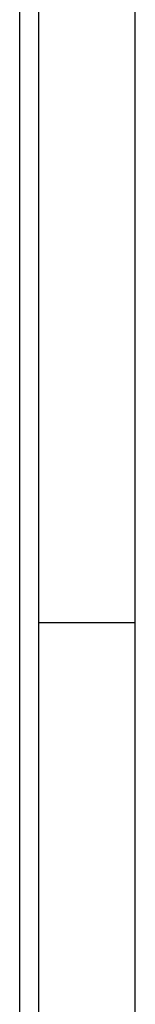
# Model space of a CAD drawing. Header units: inches. Extents: x 220 to 877, y 4 to 174.
# Tile 284 of 656: x 410.102 to 410.402, y 90.31 to 92.868. Entities that reach past the tile are written whole.
import ezdxf

# ---------------------------------------------------------------- set-up
doc = ezdxf.new("R2010")
doc.units = ezdxf.units.IN
doc.header["$LTSCALE"] = 0.5
doc.header["$MEASUREMENT"] = 0
doc.layers.add('SID-M-D', color=42, linetype='Continuous')
doc.layers.add('SID-M-S', color=105, linetype='Continuous')

# ---------------------------------------------------------------- blocks, each defined once
blk = doc.blocks.new('*U9')
at = {"layer": 'SID-M-S'}
for p, q in [((0.2499999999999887, 6.661338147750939e-16), (0.2499999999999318, 21.99999999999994)), ((0.3, 6.661338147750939e-16), (0.299999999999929, 21.99999999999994)), ((0.55, 6.661338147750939e-16), (0.549999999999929, 21.99999999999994)), ((0.2999999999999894, 2.999999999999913), (0.5499999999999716, 2.999999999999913))]:
    blk.add_line(p, q, dxfattribs=at)

msp = doc.modelspace()

# ---------------------------------------------------------------- block references
at = {"layer": 'SID-M-D'}
msp.add_blockref('*U9', (409.8517118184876, 88.30166505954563), dxfattribs=at)

doc.saveas('drawing.dxf')
